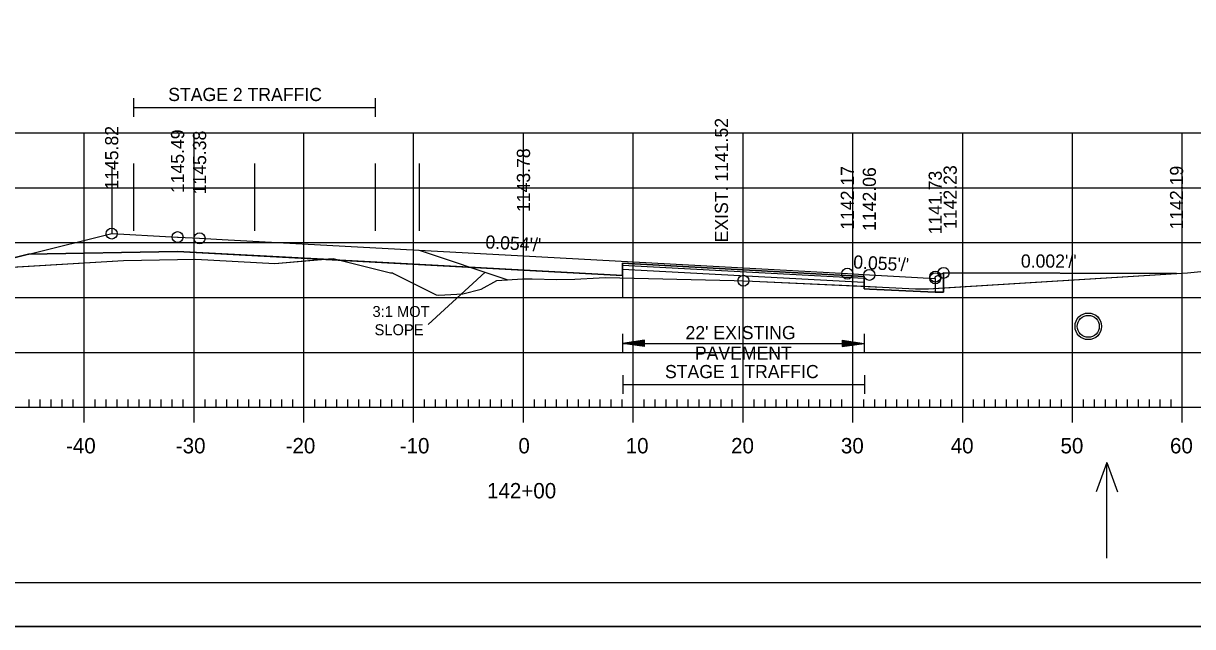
# Model space of a CAD drawing. Extents: x 1322838 to 1324533, y 339903 to 351025.
# Drawn here: x 1323658.2 to 1323764.7, y 342889.9 to 342944.8 of the extents above; entities that cross this region are included whole.
import ezdxf

# ---------------------------------------------------------------- set-up
doc = ezdxf.new("R2010")
doc.units = 0
for name, color, linetype in [('R_Alt Surface', 7, 'Continuous'), ('R_Axis', 7, 'Continuous'), ('R_Axis Annot', 7, 'Continuous'), ('R_Border', 7, 'Continuous'), ('R_Exist Surface', 7, 'Continuous'), ('R_Fin Surface', 7, 'Continuous'), ('R_Fin Surface Annot', 7, 'Continuous'), ('R_Grid', 7, 'Continuous'), ('R_MOT', 7, 'Continuous'), ('R_No Plot', 7, 'Continuous'), ('R_Water', 7, 'Continuous'), ('R_Water Annot', 7, 'Continuous'), ('R_Xsect Elev', 7, 'Continuous')]:
    doc.layers.add(name, color=color, linetype=linetype)

msp = doc.modelspace()

# ---------------------------------------------------------------- linework, layer by layer
at = {"layer": 'R_Alt Surface'}
for points in [[(1323658.65, 342923.76), (1323672.22, 342924.03), (1323712.74, 342921.83), (1323712.75, 342922.95), (1323734.74, 342921.75), (1323734.75, 342920.63), (1323735.22, 342920.6), (1323741.22, 342920.31)], [(1323741.98, 342920.31), (1323741.98, 342922.07)], [(1323741.22, 342921.57), (1323741.22, 342920.31)], [(1323741.22, 342920.31), (1323741.98, 342920.31)]]:
    msp.add_lwpolyline(points, dxfattribs=at)
at = {"layer": 'R_Axis'}
for p, q in [((1323663.72, 342908.43), (1323663.72, 342911.23)), ((1323673.72, 342908.43), (1323673.72, 342911.23)), ((1323683.72, 342908.43), (1323683.72, 342911.23)), ((1323693.72, 342908.43), (1323693.72, 342911.23)), ((1323703.72, 342908.43), (1323703.72, 342911.23)), ((1323713.72, 342908.43), (1323713.72, 342911.23)), ((1323723.72, 342908.43), (1323723.72, 342911.23)), ((1323733.72, 342908.43), (1323733.72, 342911.23)), ((1323743.72, 342908.43), (1323743.72, 342911.23)), ((1323753.72, 342908.43), (1323753.72, 342911.23)), ((1323763.72, 342908.43), (1323763.72, 342911.23)), ((1323658.72, 342909.83), (1323658.72, 342910.53)), ((1323659.72, 342909.83), (1323659.72, 342910.53)), ((1323660.72, 342909.83), (1323660.72, 342910.53)), ((1323661.72, 342909.83), (1323661.72, 342910.53)), ((1323662.72, 342909.83), (1323662.72, 342910.53)), ((1323664.72, 342909.83), (1323664.72, 342910.53)), ((1323665.72, 342909.83), (1323665.72, 342910.53)), ((1323666.72, 342909.83), (1323666.72, 342910.53)), ((1323667.72, 342909.83), (1323667.72, 342910.53)), ((1323668.72, 342909.83), (1323668.72, 342910.53)), ((1323669.72, 342909.83), (1323669.72, 342910.53)), ((1323670.72, 342909.83), (1323670.72, 342910.53)), ((1323671.72, 342909.83), (1323671.72, 342910.53)), ((1323672.72, 342909.83), (1323672.72, 342910.53)), ((1323674.72, 342909.83), (1323674.72, 342910.53)), ((1323675.72, 342909.83), (1323675.72, 342910.53)), ((1323676.72, 342909.83), (1323676.72, 342910.53)), ((1323677.72, 342909.83), (1323677.72, 342910.53)), ((1323678.72, 342909.83), (1323678.72, 342910.53)), ((1323679.72, 342909.83), (1323679.72, 342910.53)), ((1323680.72, 342909.83), (1323680.72, 342910.53)), ((1323681.72, 342909.83), (1323681.72, 342910.53)), ((1323682.72, 342909.83), (1323682.72, 342910.53)), ((1323684.72, 342909.83), (1323684.72, 342910.53)), ((1323685.72, 342909.83), (1323685.72, 342910.53)), ((1323686.72, 342909.83), (1323686.72, 342910.53)), ((1323687.72, 342909.83), (1323687.72, 342910.53)), ((1323688.72, 342909.83), (1323688.72, 342910.53)), ((1323689.72, 342909.83), (1323689.72, 342910.53)), ((1323690.72, 342909.83), (1323690.72, 342910.53)), ((1323691.72, 342909.83), (1323691.72, 342910.53)), ((1323692.72, 342909.83), (1323692.72, 342910.53)), ((1323694.72, 342909.83), (1323694.72, 342910.53)), ((1323695.72, 342909.83), (1323695.72, 342910.53)), ((1323696.72, 342909.83), (1323696.72, 342910.53)), ((1323697.72, 342909.83), (1323697.72, 342910.53)), ((1323698.72, 342909.83), (1323698.72, 342910.53)), ((1323699.72, 342909.83), (1323699.72, 342910.53)), ((1323700.72, 342909.83), (1323700.72, 342910.53)), ((1323701.72, 342909.83), (1323701.72, 342910.53)), ((1323702.72, 342909.83), (1323702.72, 342910.53)), ((1323704.72, 342909.83), (1323704.72, 342910.53)), ((1323705.72, 342909.83), (1323705.72, 342910.53)), ((1323706.72, 342909.83), (1323706.72, 342910.53)), ((1323707.72, 342909.83), (1323707.72, 342910.53)), ((1323708.72, 342909.83), (1323708.72, 342910.53)), ((1323709.72, 342909.83), (1323709.72, 342910.53)), ((1323710.72, 342909.83), (1323710.72, 342910.53)), ((1323711.72, 342909.83), (1323711.72, 342910.53)), ((1323712.72, 342909.83), (1323712.72, 342910.53)), ((1323714.72, 342909.83), (1323714.72, 342910.53)), ((1323715.72, 342909.83), (1323715.72, 342910.53)), ((1323716.72, 342909.83), (1323716.72, 342910.53)), ((1323717.72, 342909.83), (1323717.72, 342910.53)), ((1323718.72, 342909.83), (1323718.72, 342910.53)), ((1323719.72, 342909.83), (1323719.72, 342910.53)), ((1323720.72, 342909.83), (1323720.72, 342910.53)), ((1323721.72, 342909.83), (1323721.72, 342910.53)), ((1323722.72, 342909.83), (1323722.72, 342910.53)), ((1323724.72, 342909.83), (1323724.72, 342910.53)), ((1323725.72, 342909.83), (1323725.72, 342910.53)), ((1323726.72, 342909.83), (1323726.72, 342910.53)), ((1323727.72, 342909.83), (1323727.72, 342910.53)), ((1323728.72, 342909.83), (1323728.72, 342910.53)), ((1323729.72, 342909.83), (1323729.72, 342910.53)), ((1323730.72, 342909.83), (1323730.72, 342910.53)), ((1323731.72, 342909.83), (1323731.72, 342910.53)), ((1323732.72, 342909.83), (1323732.72, 342910.53)), ((1323734.72, 342909.83), (1323734.72, 342910.53)), ((1323735.72, 342909.83), (1323735.72, 342910.53)), ((1323736.72, 342909.83), (1323736.72, 342910.53)), ((1323737.72, 342909.83), (1323737.72, 342910.53)), ((1323738.72, 342909.83), (1323738.72, 342910.53)), ((1323739.72, 342909.83), (1323739.72, 342910.53)), ((1323740.72, 342909.83), (1323740.72, 342910.53)), ((1323741.72, 342909.83), (1323741.72, 342910.53)), ((1323742.72, 342909.83), (1323742.72, 342910.53)), ((1323744.72, 342909.83), (1323744.72, 342910.53)), ((1323745.72, 342909.83), (1323745.72, 342910.53)), ((1323746.72, 342909.83), (1323746.72, 342910.53)), ((1323747.72, 342909.83), (1323747.72, 342910.53)), ((1323748.72, 342909.83), (1323748.72, 342910.53)), ((1323749.72, 342909.83), (1323749.72, 342910.53)), ((1323750.72, 342909.83), (1323750.72, 342910.53)), ((1323751.72, 342909.83), (1323751.72, 342910.53)), ((1323752.72, 342909.83), (1323752.72, 342910.53)), ((1323754.72, 342909.83), (1323754.72, 342910.53)), ((1323755.72, 342909.83), (1323755.72, 342910.53)), ((1323756.72, 342909.83), (1323756.72, 342910.53)), ((1323757.72, 342909.83), (1323757.72, 342910.53)), ((1323758.72, 342909.83), (1323758.72, 342910.53)), ((1323759.72, 342909.83), (1323759.72, 342910.53)), ((1323760.72, 342909.83), (1323760.72, 342910.53)), ((1323761.72, 342909.83), (1323761.72, 342910.53)), ((1323762.72, 342909.83), (1323762.72, 342910.53)), ((1323563.72, 342909.83), (1323843.72, 342909.83))]:
    msp.add_line(p, q, dxfattribs=at)
at = {"layer": 'R_Axis Annot'}
for p, q in [((1323668.22, 342937.98), (1323668.22, 342936.27)), ((1323690.22, 342937.98), (1323690.22, 342936.27)), ((1323668.22, 342937.13), (1323690.22, 342937.13)), ((1323712.75, 342916.51), (1323712.75, 342914.8)), ((1323734.75, 342916.51), (1323734.75, 342914.8)), ((1323714.75, 342915.95), (1323712.75, 342915.65)), ((1323714.75, 342915.35), (1323712.75, 342915.65)), ((1323712.75, 342915.65), (1323734.75, 342915.65)), ((1323714.75, 342915.9), (1323713.08, 342915.65)), ((1323714.75, 342915.4), (1323713.08, 342915.65)), ((1323714.75, 342915.85), (1323713.42, 342915.65)), ((1323714.75, 342915.46), (1323713.42, 342915.65)), ((1323714.75, 342915.8), (1323713.76, 342915.65)), ((1323714.75, 342915.51), (1323713.76, 342915.65)), ((1323714.75, 342915.75), (1323714.1, 342915.65)), ((1323714.75, 342915.56), (1323714.1, 342915.65)), ((1323714.75, 342915.7), (1323714.43, 342915.65)), ((1323714.75, 342915.61), (1323714.43, 342915.65)), ((1323714.75, 342915.35), (1323714.75, 342915.95)), ((1323732.75, 342915.95), (1323734.75, 342915.65)), ((1323732.75, 342915.95), (1323732.75, 342915.35)), ((1323732.75, 342915.9), (1323734.41, 342915.65)), ((1323732.75, 342915.85), (1323734.07, 342915.65)), ((1323732.75, 342915.8), (1323733.74, 342915.65)), ((1323732.75, 342915.75), (1323733.4, 342915.65)), ((1323732.75, 342915.7), (1323733.06, 342915.65)), ((1323732.75, 342915.35), (1323734.75, 342915.65)), ((1323732.75, 342915.56), (1323733.4, 342915.65)), ((1323732.75, 342915.46), (1323734.07, 342915.65)), ((1323732.75, 342915.4), (1323734.41, 342915.65)), ((1323732.75, 342915.51), (1323733.74, 342915.65)), ((1323732.75, 342915.61), (1323733.06, 342915.65)), ((1323712.78, 342912.74), (1323712.78, 342911.04)), ((1323734.78, 342912.74), (1323734.78, 342911.04)), ((1323712.78, 342911.89), (1323734.78, 342911.89))]:
    msp.add_line(p, q, dxfattribs=at)
at = {"layer": 'R_Border'}
msp.add_line((1323861.9, 342893.83), (1323545.72, 342893.83), dxfattribs=at)
at = {"layer": 'R_Exist Surface'}
msp.add_lwpolyline([(1323648.53, 342922.07), (1323667.29, 342923.21), (1323673.85, 342923.33), (1323681.09, 342922.93), (1323686.38, 342923.38), (1323691.61, 342922.07), (1323691.79, 342922.06), (1323691.87, 342922.02), (1323695.76, 342920.06), (1323696, 342920.05), (1323698.2, 342920.16), (1323699.88, 342920.58), (1323701.29, 342921.37), (1323703.62, 342921.53), (1323704.5, 342921.52), (1323706.74, 342921.47), (1323708.39, 342921.49), (1323710.63, 342921.61), (1323711.2, 342921.64), (1323722.9, 342921.38), (1323723.75, 342921.35), (1323724.58, 342921.32), (1323736.42, 342920.78), (1323739.41, 342920.63), (1323739.6, 342920.62), (1323740.62, 342920.63), (1323764.2, 342922.08), (1323772.91, 342922.95)], dxfattribs=at)
msp.add_circle((1323755.16, 342917.2), 1.21, dxfattribs=at)
at = {"layer": 'R_Fin Surface'}
msp.add_lwpolyline([(1323649.08, 342921.37), (1323658.65, 342923.76), (1323658.66, 342923.76), (1323658.67, 342923.77), (1323666.22, 342925.65), (1323671.66, 342925.36), (1323672.22, 342925.33), (1323672.26, 342925.32), (1323674.22, 342925.22), (1323674.22, 342925.22), (1323676.27, 342925.11), (1323703.72, 342923.61), (1323703.72, 342923.61), (1323703.72, 342923.61), (1323733.22, 342922), (1323733.22, 342922), (1323735.22, 342921.89), (1323738.51, 342921.71), (1323741.22, 342921.57), (1323741.22, 342921.64), (1323741.23, 342921.73), (1323741.98, 342922.07), (1323741.98, 342922.07), (1323763.2, 342922.02)], dxfattribs=at)
at = {"layer": 'R_Grid'}
for p, q in [((1323563.72, 342934.83), (1323843.72, 342934.83)), ((1323663.72, 342909.83), (1323663.72, 342934.83)), ((1323673.72, 342909.83), (1323673.72, 342934.83)), ((1323683.72, 342909.83), (1323683.72, 342934.83)), ((1323693.72, 342909.83), (1323693.72, 342934.83)), ((1323703.72, 342909.83), (1323703.72, 342934.83)), ((1323713.72, 342909.83), (1323713.72, 342934.83)), ((1323723.72, 342909.83), (1323723.72, 342934.83)), ((1323733.72, 342909.83), (1323733.72, 342934.83)), ((1323743.72, 342909.83), (1323743.72, 342934.83)), ((1323753.72, 342909.83), (1323753.72, 342934.83)), ((1323763.72, 342909.83), (1323763.72, 342934.83)), ((1323563.72, 342929.83), (1323843.72, 342929.83)), ((1323563.72, 342924.83), (1323843.72, 342924.83)), ((1323563.72, 342919.83), (1323843.72, 342919.83)), ((1323563.72, 342914.83), (1323843.72, 342914.83)), ((1323563.72, 342909.83), (1323843.72, 342909.83))]:
    msp.add_line(p, q, dxfattribs=at)
at = {"layer": 'R_MOT'}
for p, q in [((1323694.22, 342924.13), (1323702.29, 342921.44)), ((1323695.05, 342917.37), (1323700.23, 342922.12))]:
    msp.add_line(p, q, dxfattribs=at)
at = {"layer": 'R_No Plot'}
for p, q in [((1323666.22, 342931.76), (1323666.22, 342925.65)), ((1323668.22, 342932.02), (1323668.22, 342925.91)), ((1323679.22, 342932.02), (1323679.22, 342925.91)), ((1323690.22, 342932.02), (1323690.22, 342925.91)), ((1323694.22, 342932.02), (1323694.22, 342925.91)), ((1323712.73, 342922.41), (1323734.72, 342921.21)), ((1323712.74, 342921.83), (1323712.74, 342919.89)), ((1323533.31, 342889.86), (1323866.65, 342889.86))]:
    msp.add_line(p, q, dxfattribs=at)
for points in [[(1323533.31, 343103.19), (1323866.65, 343103.19), (1323866.65, 342889.85), (1323533.31, 342889.85)], [(1323779.64, 343099.29), (1323799.26, 343099.29), (1323799.26, 343089.41), (1323815.37, 343089.41), (1323838.57, 343089.41), (1323838.57, 343056.74), (1323861.77, 343056.74), (1323861.9, 342893.83), (1323545.72, 342893.83), (1323545.72, 343099.29)], [(1323652.96, 342922.34), (1323667.29, 342923.21), (1323673.85, 342923.33), (1323681.09, 342922.93), (1323685.52, 342923.31), (1323672.22, 342924.03), (1323658.65, 342923.76)], [(1323685.52, 342923.31), (1323686.38, 342923.38), (1323686.99, 342923.23)], [(1323686.99, 342923.23), (1323691.61, 342922.07), (1323691.79, 342922.06), (1323691.87, 342922.02), (1323695.76, 342920.06), (1323696, 342920.05), (1323698.2, 342920.16), (1323699.88, 342920.58), (1323701.29, 342921.37), (1323703.62, 342921.53), (1323704.5, 342921.52), (1323706.74, 342921.47), (1323708.39, 342921.49), (1323710.63, 342921.61), (1323711.2, 342921.64), (1323722.9, 342921.38), (1323723.75, 342921.35), (1323724.58, 342921.32), (1323734.75, 342920.85), (1323734.74, 342921.75), (1323712.75, 342922.95), (1323712.74, 342921.83)], [(1323741.98, 342920.71), (1323763.2, 342922.02), (1323741.98, 342922.07), (1323741.98, 342922.07)], [(1323734.75, 342920.85), (1323736.42, 342920.78), (1323739.41, 342920.63), (1323739.6, 342920.62), (1323740.62, 342920.63), (1323741.98, 342920.71), (1323741.98, 342920.31), (1323741.22, 342920.31), (1323735.22, 342920.6), (1323734.75, 342920.63)]]:
    msp.add_lwpolyline(points, close=True, dxfattribs=at)
msp.add_lwpolyline([(1323712.75, 342922.78), (1323734.74, 342921.59)], dxfattribs=at)
for centre in [(1323666.22, 342925.65), (1323666.22, 342925.65), (1323672.22, 342925.33), (1323672.22, 342925.33), (1323674.22, 342925.22), (1323674.22, 342925.22), (1323723.75, 342921.35), (1323733.22, 342922), (1323733.22, 342922), (1323735.22, 342921.89), (1323735.22, 342921.89), (1323741.22, 342921.57), (1323741.22, 342921.57), (1323741.23, 342921.73), (1323741.23, 342921.73), (1323741.98, 342922.07), (1323741.98, 342922.07), (1323741.98, 342922.07)]:
    msp.add_circle(centre, 0.5, dxfattribs=at)
at = {"layer": 'R_Water'}
msp.add_circle((1323755.16, 342917.2), 1, dxfattribs=at)
at = {"layer": 'R_Water Annot'}
for p, q in [((1323756.84, 342904.79), (1323755.87, 342902.13)), ((1323756.84, 342896.1), (1323756.84, 342904.79)), ((1323756.84, 342904.79), (1323757.81, 342902.13))]:
    msp.add_line(p, q, dxfattribs=at)

# ---------------------------------------------------------------- texts
at = {"layer": 'R_Axis Annot'}
for s, height, p in [('STAGE 2 TRAFFIC', 1.2, (1323671.37, 342937.72)), ("22' EXISTING ", 1.2, (1323718.48, 342916.03)), ('PAVEMENT', 1.2, (1323719.33, 342914.16)), ('STAGE 1 TRAFFIC', 1.2, (1323716.61, 342912.48)), ('-40', 1.4, (1323662.06, 342905.63)), ('-30', 1.4, (1323672.06, 342905.63)), ('-20', 1.4, (1323682.06, 342905.63)), ('-10', 1.4, (1323692.45, 342905.63)), ('0', 1.4, (1323703.26, 342905.63)), ('10', 1.4, (1323713.03, 342905.63)), ('20', 1.4, (1323722.63, 342905.63)), ('30', 1.4, (1323732.63, 342905.63)), ('40', 1.4, (1323742.63, 342905.63)), ('50', 1.4, (1323752.63, 342905.63)), ('60', 1.4, (1323762.6, 342905.63)), ('142+00', 1.4, (1323700.4, 342901.53))]:
    msp.add_text(s, height=height, dxfattribs=at).set_placement(p)
at = {"layer": 'R_Fin Surface Annot'}
for s, rotation, p in [('1145.82', 90, (1323666.82, 342929.65)), ('1145.49', 90, (1323672.82, 342929.33)), ('1145.38', 90, (1323674.82, 342929.22)), ('1143.78', 90, (1323704.32, 342927.61)), ('1142.17', 90, (1323733.82, 342926)), ('1142.06', 90, (1323735.82, 342925.89)), ('1141.73', 90, (1323741.82, 342925.57)), ('1142.23', 90, (1323743.18, 342926.07)), ('1142.19', 90, (1323763.8, 342926.02)), ("0.054'/'", 356.8819, (1323700.23, 342924.3)), ("0.002'/'", 359.8704, (1323749.02, 342922.55)), ("0.055'/'", 356.8805, (1323733.73, 342922.48))]:
    msp.add_text(s, height=1.2, rotation=rotation, dxfattribs=at).set_placement(p)
at = {"layer": 'R_MOT'}
for s, p in [('3:1 MOT', (1323689.97, 342918.05)), ('SLOPE', (1323690.16, 342916.39))]:
    msp.add_text(s, height=1, dxfattribs=at).set_placement(p)
at = {"layer": 'R_Xsect Elev'}
msp.add_text('EXIST. 1141.52', height=1.2, rotation=90, dxfattribs=at).set_placement((1323722.35, 342924.85))

doc.saveas('drawing.dxf')
